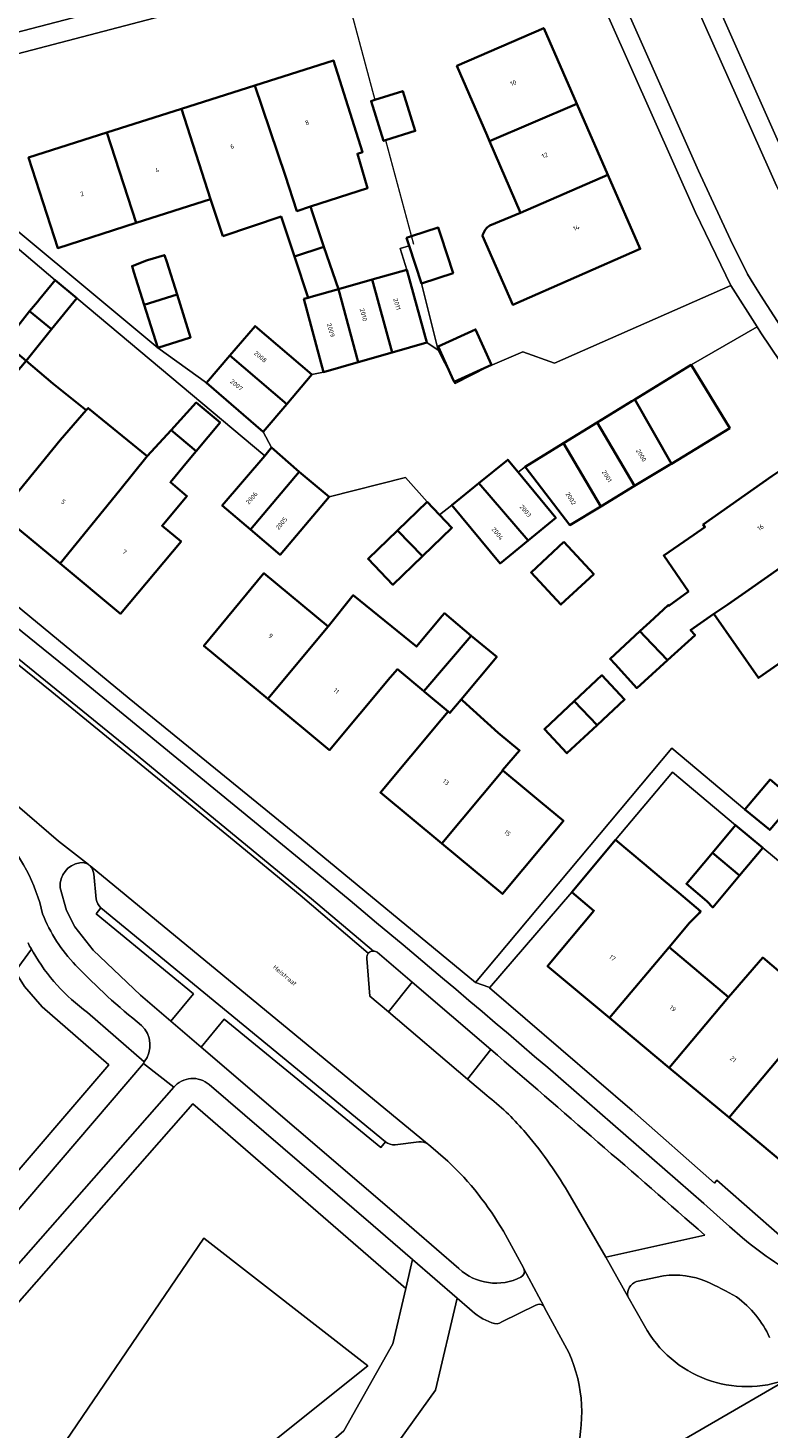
# Model space of a CAD drawing. Header units: metres. Extents: x 197700 to 204338, y 317132 to 325229.
# Tile 976 of 1056: x 199142 to 199200, y 320847 to 320957. Entities that reach past the tile are written whole.
import ezdxf
from ezdxf.enums import TextEntityAlignment as Align

# ---------------------------------------------------------------- set-up
doc = ezdxf.new("R2010")
doc.units = ezdxf.units.M
for name, color, linetype, lineweight in [('B-WE-GR-BEPLANTING_CULTUUR_BODEMBEDEKKER-GV', 90, 'Continuous', 18), ('B-WE-GR-GROENVOORZIENING-GV', 80, 'Continuous', 18), ('B-WE-IE-TERREINAFSCHEIDING_KUNSTMATIG_HEKWERK-G', 20, 'IE-TERREINAFSCHEIDING-KUNSTMATIG', 18), ('B-WE-OG-BEBOUWING-GV', 7, 'Continuous', 35), ('B-WE-OG-BEBOUWING-T18', 10, 'Continuous', 18), ('B-WE-OG-TERREIN_CULTUURSCHEIDING-GV', 7, 'Continuous', 18), ('B-WE-OG-TERREIN_ERF-GV', 7, 'Continuous', 18), ('B-WE-OG-TOPOGRAFIE-T18', 10, 'Continuous', 18), ('B-WE-VH-VERHARDING_ASFALT-GV', 252, 'Continuous', 18), ('B-WE-VH-VERHARDING_BETONSTRAATSTEEN-GV', 252, 'Continuous', 18), ('B-WE-VH-VERHARDING_TEGEL-GV', 252, 'Continuous', 18)]:
    doc.layers.add(name, color=color, linetype=linetype, lineweight=lineweight)
doc.styles.add('NLCS-ISO-M200-T18', font='NLCS-ISO.ttf', dxfattribs={"height": 0.36})
doc.linetypes.add('IE-TERREINAFSCHEIDING-KUNSTMATIG', pattern='A,4,[82,NLCS.SHX,S=0.75,R=90,X=0,Y=0],4,-2', length=10)

msp = doc.modelspace()

# ---------------------------------------------------------------- linework, layer by layer
at = {"layer": 'B-WE-GR-BEPLANTING_CULTUUR_BODEMBEDEKKER-GV'}
for points in [[(199146.32, 320891.685, 0.3950453), (199144.778, 320889.719)], [(199147, 320891.536, 0.1902401), (199146.32, 320891.685)], [(199147.415, 320890.826, 0.1848136), (199147.127, 320891.434)], [(199147.972, 320888.143, -0.1561012), (199147.596, 320888.821)], [(199146.926, 320879.92, -0.1032778), (199142.656, 320884.652)], [(199168.993, 320884.58, 0.2266683), (199168.887, 320884.173)], [(199169.413, 320884.739, 0.1939116), (199168.993, 320884.58)], [(199169.699, 320884.658, 0.1252905), (199169.413, 320884.739)], [(199195.425, 320862.423, 0.002008), (199178.62, 320877.011)], [(199178.298, 320873.388, -0.0508067), (199181.203, 320870.646)], [(199181.203, 320870.646, -0.0457764), (199184.666, 320865.814)], [(199171.09, 320869.516, -0.1493952), (199170.339, 320869.746)], [(199173.641, 320869.596, 0.1443553), (199172.97, 320869.76)], [(199179.604, 320862.723, 0.0738786), (199175.246, 320868.224)], [(199176.111, 320859.797, 0.3185315), (199180.984, 320859.133)], [(199180.984, 320859.133, 0.3859412), (199181.22, 320859.784)]]:
    msp.add_lwpolyline(points, format="xyb", dxfattribs=at)
for points in [[(199147.127, 320891.434), (199147.065, 320891.485), (199147, 320891.536)], [(199147.596, 320888.821), (199147.415, 320890.826)], [(199144.778, 320889.719), (199145.278, 320887.946), (199145.938, 320886.644), (199147.371, 320884.813), (199151.092, 320881.285), (199153.483, 320879.235), (199155.269, 320881.387), (199147.611, 320887.667), (199147.972, 320888.143)], [(199142.656, 320884.652), (199142.517, 320884.896), (199141.256, 320883.143), (199141.989, 320881.973), (199143.356, 320880.371), (199148.603, 320875.816), (199120.843, 320843.441), (199117.654, 320840.394), (199114.205, 320837.643), (199110.525, 320835.211), (199106.954, 320833.239), (199103.468, 320831.716), (199099.861, 320830.51), (199096.16, 320829.631), (199092.395, 320829.087), (199088.597, 320828.881), (199067.739, 320828.835), (199045.844, 320829.6), (199036.326, 320830.676), (199011.113, 320836.611), (199006.101, 320838.301), (199001, 320840.522), (199000.021, 320841.108)], [(199168.887, 320884.173), (199169.101, 320881.206), (199170.566, 320879.96), (199172.445, 320882.311), (199169.699, 320884.658)], [(199125.259, 320845.45), (199151.326, 320875.923), (199151.386, 320876.047), (199146.926, 320879.92)], [(199170.339, 320869.746), (199169.971, 320869.301), (199157.675, 320879.384), (199155.852, 320877.204), (199170.833, 320864.361), (199176.111, 320859.797)], [(199178.62, 320877.011), (199176.776, 320874.682)], [(199176.776, 320874.682), (199178.298, 320873.388)], [(199172.97, 320869.76), (199171.09, 320869.516)], [(199175.246, 320868.224), (199173.716, 320869.534), (199173.641, 320869.596)], [(199184.666, 320865.814), (199187.647, 320860.689), (199195.425, 320862.423)], [(199181.22, 320859.784), (199181.187, 320859.846), (199179.604, 320862.723)]]:
    msp.add_lwpolyline(points, dxfattribs=at)
at = {"layer": 'B-WE-GR-GROENVOORZIENING-GV'}
for points in [[(199117.922, 320850.712), (199141.256, 320883.143), (199142.517, 320884.896)], [(199045.458, 320823.322), (199067.75, 320822.615), (199087.638, 320822.536), (199091.1, 320822.664), (199095.691, 320823.195), (199100.216, 320824.134), (199104.64, 320825.473), (199108.925, 320827.203), (199113.82, 320829.761), (199118.352, 320832.827), (199122.592, 320836.286), (199128.737, 320842.626), (199155.199, 320872.735), (199171.932, 320858.237), (199172.46, 320860.515), (199169.378, 320863.186), (199156.496, 320874.258)], [(199153.699, 320874.045), (199127.208, 320843.916)], [(199088.819, 320779.422), (199105.254, 320793.097), (199111.171, 320798.021), (199131.591, 320815.089), (199145.218, 320826.935), (199158.689, 320839.79), (199167.063, 320847.047), (199170.926, 320853.891), (199171.932, 320858.237), (199155.199, 320872.735), (199128.737, 320842.626), (199122.592, 320836.286), (199118.352, 320832.827), (199113.82, 320829.761), (199108.925, 320827.203), (199104.64, 320825.473), (199100.216, 320824.134), (199095.691, 320823.195), (199091.1, 320822.664), (199087.638, 320822.536), (199067.75, 320822.615), (199045.458, 320823.322)], [(199176.949, 320856.625), (199175.972, 320857.471), (199174.259, 320850.241), (199170.197, 320844.558), (199159.276, 320834.083), (199168.6, 320839.794), (199169.6, 320839.79), (199169.526, 320838.943), (199150.432, 320823.683), (199134.314, 320809.286), (199108.15, 320786.784), (199102.603, 320782.163), (199101.863, 320779.389), (199099.167, 320779.3), (199096.813, 320779.223), (199094.762, 320777.514), (199085.225, 320769.58), (199074.783, 320761.415), (199072.093, 320759.955), (199066.874, 320757.58), (199055.301, 320754.378), (199052.907, 320753.799), (199056.166, 320747.272), (199056.624, 320746.355)], [(199182.143, 320856.917), (199179.492, 320855.602)], [(199184.751, 320853.207), (199182.849, 320856.711), (199182.785, 320856.832)]]:
    msp.add_lwpolyline(points, dxfattribs=at)
for points in [[(199142.517, 320884.896, -0.0088681), (199142.253, 320885.387)], [(199156.496, 320874.258, 0.4143926), (199153.699, 320874.045)], [(199182.785, 320856.832, 0.3493183), (199182.143, 320856.917)], [(199178.71, 320855.532, -0.1083787), (199176.949, 320856.625)], [(199179.492, 320855.602, -0.2629307), (199178.71, 320855.532)], [(199180.217, 320838.467, 0.3743683), (199184.751, 320853.207)]]:
    msp.add_lwpolyline(points, format="xyb", dxfattribs=at)
for points in [[(199142.644, 320842.442), (199148.933, 320836.149), (199168.944, 320852.166), (199156.08, 320862.177)], [(199142.644, 320842.442), (199156.08, 320862.177), (199168.944, 320852.166), (199148.933, 320836.149)], [(199102.603, 320782.163), (199108.15, 320786.784), (199134.314, 320809.286), (199150.432, 320823.683), (199169.526, 320838.943), (199169.6, 320839.79), (199168.6, 320839.794), (199159.276, 320834.083), (199170.197, 320844.558), (199174.259, 320850.241), (199175.972, 320857.471), (199172.46, 320860.515), (199171.932, 320858.237), (199170.926, 320853.891), (199167.063, 320847.047), (199158.689, 320839.79), (199145.218, 320826.935), (199131.591, 320815.089), (199111.171, 320798.021), (199105.254, 320793.097), (199103.25, 320784.588), (199103.14, 320784.177)]]:
    msp.add_lwpolyline(points, close=True, dxfattribs=at)
at = {"layer": 'B-WE-IE-TERREINAFSCHEIDING_KUNSTMATIG_HEKWERK-G'}
for points in [[(199166.742, 320961.9), (199169.5, 320951.631)], [(199170.35, 320948.463), (199172.547, 320940.283)]]:
    msp.add_lwpolyline(points, dxfattribs=at)
at = {"layer": 'B-WE-OG-BEBOUWING-GV'}
for points in [[(199185.373, 320951.335), (199182.779, 320957.269), (199175.948, 320954.306), (199178.323, 320948.83), (199178.51, 320948.4)], [(199162.463, 320945.721), (199163.387, 320942.892), (199164.441, 320943.249), (199168.936, 320944.705), (199168.134, 320947.405), (199168.54, 320947.534), (199166.259, 320954.721), (199160.077, 320952.759)], [(199157.565, 320940.931), (199162.133, 320942.467), (199163.192, 320939.318), (199165.509, 320940.097), (199164.61, 320942.75), (199164.441, 320943.249), (199163.387, 320942.892), (199162.463, 320945.721), (199160.077, 320952.759), (199154.316, 320950.93), (199156.59, 320943.83)], [(199170.35, 320948.463), (199172.678, 320949.192), (199171.699, 320952.32), (199169.5, 320951.631), (199169.214, 320951.542), (199170.193, 320948.413)], [(199150.739, 320941.96), (199156.59, 320943.83), (199154.316, 320950.93), (199148.438, 320949.064)], [(199178.51, 320948.4), (199180.96, 320942.75), (199187.816, 320945.747), (199185.373, 320951.335)], [(199150.739, 320941.96), (199148.438, 320949.064), (199142.297, 320947.115), (199144.587, 320939.984)], [(199178.541, 320941.753), (199178.449, 320941.69), (199178.363, 320941.62), (199178.283, 320941.542), (199178.21, 320941.458), (199178.145, 320941.367), (199178.088, 320941.272), (199178.04, 320941.171), (199178, 320941.067), (199177.97, 320940.96), (199180.341, 320935.538), (199190.363, 320939.92), (199187.816, 320945.747), (199180.96, 320942.75)], [(199172.199, 320940.17), (199173.16, 320937.211), (199175.651, 320938.02), (199174.69, 320940.979), (199174.488, 320941.601), (199172.377, 320940.915), (199171.997, 320940.792)], [(199163.192, 320939.318), (199164.277, 320936.089), (199164.5, 320936.15), (199166.64, 320936.76), (199165.509, 320940.097)], [(199153.15, 320938.91), (199152.973, 320939.435), (199151.646, 320939.025), (199151.569, 320939.001), (199150.431, 320938.578), (199150.57, 320938.09), (199151.383, 320935.521), (199153.961, 320936.349)], [(199142.38, 320935.02), (199144.09, 320933.61), (199146.09, 320936.04), (199144.39, 320937.47), (199143.177, 320935.992), (199142.987, 320935.761)], [(199166.64, 320936.76), (199168.2, 320931.02), (199170.86, 320931.78), (199169.29, 320937.51)], [(199169.29, 320937.51), (199170.86, 320931.78), (199173.58, 320932.56), (199172.01, 320938.28)], [(199153.961, 320936.349), (199151.383, 320935.521), (199152.45, 320932.15), (199155.03, 320932.97)], [(199163.92, 320935.99), (199165.48, 320930.24), (199168.2, 320931.02), (199166.64, 320936.76), (199164.5, 320936.15), (199164.277, 320936.089)], [(199142.38, 320935.02), (199140.43, 320932.54), (199142.113, 320931.116), (199144.09, 320933.61)], [(199158.123, 320931.541), (199162.6, 320927.709), (199164.563, 320930.051), (199160.092, 320933.856)], [(199175.75, 320929.485), (199178.675, 320930.813), (199177.415, 320933.59), (199174.471, 320932.254), (199175.553, 320929.871), (199175.732, 320929.477)], [(199144.792, 320924.893), (199146.836, 320927.241), (199144.2, 320929.35), (199142.113, 320931.116), (199140.15, 320928.79), (199135.344, 320923.02), (199140.051, 320919.111)], [(199158.123, 320931.541), (199156.27, 320929.39), (199160.74, 320925.54), (199162.6, 320927.709)], [(199189.946, 320928.101), (199192.803, 320923.037), (199197.395, 320925.838), (199194.349, 320930.804)], [(199149.47, 320920.96), (199151.608, 320923.633), (199146.987, 320927.415), (199146.836, 320927.241), (199144.792, 320924.893), (199140.051, 320919.111), (199144.774, 320915.189)], [(199155.465, 320924.019), (199157.35, 320926.28), (199155.47, 320927.85), (199153.492, 320925.69)], [(199189.7, 320927.95), (199186.982, 320926.281), (199189.918, 320921.293), (199192.66, 320922.95), (199192.803, 320923.037), (199189.946, 320928.101)], [(199184.321, 320924.648), (199187.262, 320919.69), (199189.918, 320921.293), (199186.982, 320926.281)], [(199155.465, 320924.019), (199153.492, 320925.69), (199151.608, 320923.633), (199149.47, 320920.96), (199144.774, 320915.189), (199149.517, 320911.251), (199154.279, 320916.919), (199152.79, 320918.17), (199154.74, 320920.5), (199153.44, 320921.59), (199154.787, 320923.206)], [(199159.73, 320917.87), (199163.55, 320922.41), (199161.392, 320924.305), (199160.85, 320923.667), (199157.521, 320919.746)], [(199184.321, 320924.648), (199181.31, 320922.8), (199184.83, 320918.22), (199187.262, 320919.69)], [(199177.684, 320921.512), (199181.544, 320917.007), (199183.72, 320918.78), (199180.756, 320922.38), (199179.95, 320923.36)], [(199163.55, 320922.41), (199159.73, 320917.87), (199162.06, 320915.89), (199165.91, 320920.44)], [(199194.583, 320917.465), (199192.2, 320915.83), (199194.147, 320912.989), (199192.612, 320911.866), (199192.555, 320911.934), (199191.105, 320910.596), (199190.334, 320909.882), (199190.755, 320909.428), (199192.496, 320907.596), (199194.669, 320909.57), (199194.312, 320909.963), (199196.131, 320911.248), (199197.23, 320911.97), (199198.89, 320913.14), (199205.043, 320917.45), (199201.476, 320922.592), (199200.709, 320922.058), (199195.306, 320918.258), (199195.447, 320918.058)], [(199177.684, 320921.512), (199175.56, 320919.78), (199179.34, 320915.21), (199181.544, 320917.007)], [(199171.288, 320917.797), (199173.248, 320915.77), (199175.564, 320918.011), (199174.584, 320919.025), (199173.604, 320920.038)], [(199173.248, 320915.77), (199171.288, 320917.797), (199168.971, 320915.555), (199170.931, 320913.529)], [(199184.367, 320916.896), (199181.78, 320914.493), (199184.123, 320911.97), (199186.711, 320914.373)], [(199196.131, 320911.248), (199199.658, 320906.21), (199202.399, 320908.129), (199208.531, 320912.424), (199205.043, 320917.45), (199198.89, 320913.14), (199197.23, 320911.97)], [(199161.085, 320904.567), (199165.841, 320910.261), (199160.785, 320914.436), (199156.073, 320908.73)], [(199173.366, 320905.157), (199177.086, 320909.524), (199174.97, 320911.292), (199174.794, 320911.082), (199172.785, 320908.677), (199167.805, 320912.701), (199165.841, 320910.261), (199161.085, 320904.567), (199165.937, 320900.536), (199170.71, 320906.24), (199171.292, 320906.89)], [(199192.496, 320907.596), (199190.755, 320909.428), (199190.334, 320909.882), (199187.984, 320907.702), (199188.391, 320907.28), (199190.09, 320905.409)], [(199177.086, 320909.524), (199173.366, 320905.157), (199173.41, 320905.12), (199175.27, 320903.567), (199175.4, 320903.458), (199176.288, 320904.521), (199179.078, 320907.86)], [(199185.18, 320904.389), (199186.974, 320902.501), (199189.126, 320904.51), (199187.35, 320906.414)], [(199179.556, 320898.927), (199179.526, 320898.952), (199180.872, 320900.501), (199179.19, 320901.9), (199176.405, 320904.423), (199176.288, 320904.521), (199175.4, 320903.458), (199175.27, 320903.567), (199174.73, 320902.92), (199169.941, 320897.211), (199174.768, 320893.201)], [(199186.974, 320902.501), (199185.18, 320904.389), (199184.254, 320903.525), (199182.824, 320902.19), (199184.6, 320900.286)], [(199181.422, 320897.392), (199179.556, 320898.927), (199174.768, 320893.201), (199179.545, 320889.233), (199184.326, 320894.988), (199182.53, 320896.48), (199181.896, 320897.001)], [(199198.59, 320895.88), (199200.54, 320894.26), (199202.5, 320896.585), (199200.555, 320898.225)], [(199196.027, 320892.477), (199198.16, 320890.681), (199199.99, 320892.86), (199197.85, 320894.65)], [(199192.18, 320890.32), (199190.66, 320891.6), (199188.42, 320893.48), (199184.98, 320889.37), (199186.723, 320887.912), (199183.074, 320883.549), (199187.946, 320879.487), (199192.62, 320885.06), (199194.23, 320886.97), (199195.015, 320887.763), (199195.097, 320887.892), (199193.38, 320889.32)], [(199196.027, 320892.477), (199193.984, 320890.04), (199195.6, 320888.68), (199196.06, 320888.18), (199198.16, 320890.681)], [(199197.3, 320881.13), (199192.62, 320885.06), (199187.946, 320879.487), (199192.633, 320875.579)], [(199201.99, 320877.19), (199204.611, 320880.308), (199199.984, 320884.234), (199197.3, 320881.13), (199192.633, 320875.579), (199197.339, 320871.656)], [(199206.769, 320873.176), (199201.99, 320877.19), (199197.339, 320871.656), (199202.013, 320867.759), (199203.829, 320869.832), (199208.637, 320865.892), (199212.712, 320870.779), (199214.679, 320873.117), (199210.02, 320877.038)]]:
    msp.add_lwpolyline(points, close=True, dxfattribs=at)
at = {"layer": 'B-WE-OG-TERREIN_CULTUURSCHEIDING-GV'}
msp.add_lwpolyline([(199045.844, 320829.6), (199067.739, 320828.835), (199088.597, 320828.881), (199092.395, 320829.087), (199096.16, 320829.631), (199099.861, 320830.51), (199103.468, 320831.716), (199106.954, 320833.239), (199110.525, 320835.211), (199114.205, 320837.643), (199117.654, 320840.394), (199120.843, 320843.441), (199148.603, 320875.816), (199143.356, 320880.371), (199141.989, 320881.973), (199141.256, 320883.143), (199117.922, 320850.712), (199081.741, 320850.44), (199009.062, 320850.24)], dxfattribs=at)
at = {"layer": 'B-WE-OG-TERREIN_ERF-GV'}
for points in [[(199193.755, 320965.149), (199193.771, 320965.115), (199193.788, 320965.082), (199201.223, 320948.318)], [(199166.742, 320961.9), (199134.086, 320953.331)], [(199136.43, 320945.482), (199152.45, 320932.15), (199156.27, 320929.39), (199158.123, 320931.541), (199160.092, 320933.856), (199164.563, 320930.051), (199165.48, 320930.24), (199163.92, 320935.99), (199164.277, 320936.089), (199163.192, 320939.318), (199162.133, 320942.467), (199157.565, 320940.931), (199156.59, 320943.83), (199150.739, 320941.96), (199144.587, 320939.984), (199142.297, 320947.115), (199148.438, 320949.064), (199154.316, 320950.93), (199160.077, 320952.759), (199166.259, 320954.721), (199168.54, 320947.534), (199168.134, 320947.405), (199168.936, 320944.705), (199164.441, 320943.249), (199164.61, 320942.75), (199165.509, 320940.097), (199166.64, 320936.76), (199169.29, 320937.51), (199172.01, 320938.28), (199171.49, 320939.952), (199172.199, 320940.17), (199171.997, 320940.792), (199172.377, 320940.915), (199174.488, 320941.601), (199174.69, 320940.979), (199175.651, 320938.02), (199173.16, 320937.211), (199174.484, 320931.968), (199175.553, 320929.871), (199174.471, 320932.254), (199177.415, 320933.59), (199178.675, 320930.813), (199175.75, 320929.485), (199175.824, 320929.339), (199178.382, 320930.643), (199181.124, 320931.84), (199183.626, 320930.953), (199197.479, 320937.053), (199194.693, 320942.783), (199186.294, 320961.705)], [(199140.43, 320932.54), (199142.38, 320935.02), (199142.987, 320935.761), (199143.177, 320935.992), (199144.39, 320937.47), (199135.41, 320945.09)], [(199202.825, 320928.89), (199199.824, 320933.329), (199199.536, 320933.786), (199194.349, 320930.804), (199197.395, 320925.838), (199192.803, 320923.037), (199192.66, 320922.95), (199189.918, 320921.293), (199187.262, 320919.69), (199184.83, 320918.22), (199181.31, 320922.8), (199180.756, 320922.38), (199183.72, 320918.78), (199181.544, 320917.007), (199179.34, 320915.21), (199175.56, 320919.78), (199174.584, 320919.025), (199175.564, 320918.011), (199173.248, 320915.77), (199170.931, 320913.529), (199168.971, 320915.555), (199171.288, 320917.797), (199173.604, 320920.038), (199171.91, 320921.955), (199165.91, 320920.44), (199162.06, 320915.89), (199159.73, 320917.87), (199157.521, 320919.746), (199160.85, 320923.667), (199146.09, 320936.04), (199144.09, 320933.61), (199142.113, 320931.116), (199144.2, 320929.35), (199146.836, 320927.241), (199146.987, 320927.415), (199151.608, 320923.633), (199153.492, 320925.69), (199155.47, 320927.85), (199157.35, 320926.28), (199155.465, 320924.019), (199154.787, 320923.206), (199153.44, 320921.59), (199154.74, 320920.5), (199152.79, 320918.17), (199154.279, 320916.919), (199149.517, 320911.251), (199144.774, 320915.189), (199140.051, 320919.111)], [(199202.399, 320908.129), (199199.658, 320906.21), (199196.131, 320911.248), (199194.312, 320909.963), (199194.669, 320909.57), (199192.496, 320907.596), (199190.09, 320905.409), (199188.391, 320907.28), (199187.984, 320907.702), (199190.334, 320909.882), (199191.105, 320910.596), (199192.555, 320911.934), (199192.612, 320911.866), (199194.147, 320912.989), (199192.2, 320915.83), (199194.583, 320917.465), (199195.447, 320918.058), (199195.306, 320918.258), (199200.709, 320922.058)], [(199133.355, 320918.478), (199150.205, 320904.597), (199163.767, 320893.534), (199177.405, 320882.285), (199192.837, 320900.701), (199198.59, 320895.88), (199200.555, 320898.225)], [(199208.86, 320885.507), (199199.99, 320892.86), (199198.16, 320890.681), (199196.06, 320888.18), (199195.6, 320888.68), (199193.984, 320890.04), (199196.027, 320892.477), (199197.85, 320894.65), (199192.891, 320898.81), (199188.42, 320893.48), (199190.66, 320891.6), (199192.18, 320890.32), (199193.38, 320889.32), (199195.097, 320887.892), (199195.015, 320887.763), (199194.23, 320886.97), (199192.62, 320885.06), (199197.3, 320881.13), (199199.984, 320884.234), (199204.611, 320880.308)]]:
    msp.add_lwpolyline(points, dxfattribs=at)
for points in [[(199180.96, 320942.75), (199178.51, 320948.4), (199178.323, 320948.83), (199175.948, 320954.306), (199182.779, 320957.269), (199185.373, 320951.335), (199187.816, 320945.747), (199190.363, 320939.92), (199180.341, 320935.538), (199177.97, 320940.96), (199178, 320941.067), (199178.04, 320941.171), (199178.088, 320941.272), (199178.145, 320941.367), (199178.21, 320941.458), (199178.283, 320941.542), (199178.363, 320941.62), (199178.449, 320941.69), (199178.541, 320941.753)], [(199169.5, 320951.631), (199171.699, 320952.32), (199172.678, 320949.192), (199170.35, 320948.463), (199170.193, 320948.413), (199169.214, 320951.542)], [(199152.45, 320932.15), (199151.383, 320935.521), (199150.57, 320938.09), (199150.431, 320938.578), (199151.569, 320939.001), (199151.646, 320939.025), (199152.973, 320939.435), (199153.15, 320938.91), (199153.961, 320936.349), (199155.03, 320932.97)], [(199184.367, 320916.896), (199186.711, 320914.373), (199184.123, 320911.97), (199181.78, 320914.493)], [(199174.794, 320911.082), (199174.97, 320911.292), (199177.086, 320909.524), (199179.078, 320907.86), (199176.288, 320904.521), (199176.405, 320904.423), (199179.19, 320901.9), (199180.872, 320900.501), (199179.526, 320898.952), (199179.556, 320898.927), (199181.422, 320897.392), (199181.896, 320897.001), (199182.53, 320896.48), (199184.326, 320894.988), (199179.545, 320889.233), (199174.768, 320893.201), (199169.941, 320897.211), (199174.73, 320902.92), (199175.27, 320903.567), (199173.41, 320905.12), (199173.366, 320905.157), (199171.292, 320906.89), (199170.71, 320906.24), (199165.937, 320900.536), (199161.085, 320904.567), (199156.073, 320908.73), (199160.785, 320914.436), (199165.841, 320910.261), (199167.805, 320912.701), (199172.785, 320908.677)], [(199185.18, 320904.389), (199187.35, 320906.414), (199189.126, 320904.51), (199186.974, 320902.501), (199184.6, 320900.286), (199182.824, 320902.19), (199184.254, 320903.525)], [(199202.819, 320861.075), (199204.471, 320860.56), (199204.7, 320860.637), (199208.637, 320865.892), (199203.829, 320869.832), (199202.013, 320867.759), (199197.339, 320871.656), (199192.633, 320875.579), (199187.946, 320879.487), (199183.074, 320883.549), (199186.723, 320887.912), (199184.98, 320889.37), (199178.517, 320881.851), (199189.729, 320872.214), (199196.185, 320866.52), (199196.389, 320866.746)]]:
    msp.add_lwpolyline(points, close=True, dxfattribs=at)
at = {"layer": 'B-WE-VH-VERHARDING_ASFALT-GV'}
for points in [[(199177.882, 320971.728), (199130.229, 320959.296), (199107.188, 320953.275), (199109.149, 320948.572), (199109.685, 320948.742), (199114.585, 320950.021), (199130.151, 320954.017), (199179.622, 320966.897)], [(199200.43, 320946.301), (199192.352, 320964.453), (199192.336, 320964.493), (199187.713, 320962.36), (199194.943, 320946.07), (199197.452, 320940.64), (199198.785, 320937.944)], [(199168.993, 320884.58), (199163.625, 320889.144), (199158.153, 320893.638), (199144.132, 320905.112), (199131.032, 320915.68), (199125.925, 320909.527), (199128.195, 320907.568), (199141.435, 320896.162), (199144.662, 320893.386), (199147, 320891.536), (199147.065, 320891.485), (199147.127, 320891.434), (199173.641, 320869.596), (199173.716, 320869.534), (199175.246, 320868.224)], [(199178.298, 320873.388), (199176.776, 320874.682), (199170.566, 320879.96), (199169.101, 320881.206), (199168.887, 320884.173)], [(199127.208, 320843.916), (199153.699, 320874.045), (199151.326, 320875.923), (199125.259, 320845.45)], [(199190.688, 320855.3), (199189.388, 320857.604), (199187.647, 320860.689), (199184.666, 320865.814)], [(199179.604, 320862.723), (199181.187, 320859.846), (199181.22, 320859.784), (199182.785, 320856.832), (199182.849, 320856.711), (199184.751, 320853.207)], [(199208.307, 320854.116), (199204.227, 320852.183), (199202.006, 320851.126), (199189.916, 320844.102), (199192.442, 320839.753)], [(199189.916, 320844.102), (199202.006, 320851.126)]]:
    msp.add_lwpolyline(points, dxfattribs=at)
for points in [[(199208.761, 320931.904, -0.0553529), (199200.43, 320946.301)], [(199198.785, 320937.944, 0.0428986), (199217.163, 320912.991)], [(199168.887, 320884.173, -0.2266683), (199168.993, 320884.58)], [(199181.203, 320870.646, 0.0508067), (199178.298, 320873.388)], [(199184.666, 320865.814, 0.0457764), (199181.203, 320870.646)], [(199175.246, 320868.224, -0.0738786), (199179.604, 320862.723)], [(199202.006, 320851.126, -0.3753132), (199190.688, 320855.3)], [(199184.751, 320853.207, -0.3743683), (199180.217, 320838.467)]]:
    msp.add_lwpolyline(points, format="xyb", dxfattribs=at)
msp.add_lwpolyline([(199184.321, 320924.648), (199186.982, 320926.281), (199189.7, 320927.95), (199189.946, 320928.101), (199194.349, 320930.804), (199199.536, 320933.786), (199197.479, 320937.053), (199183.626, 320930.953), (199181.124, 320931.84), (199178.382, 320930.643), (199175.824, 320929.339), (199175.75, 320929.485), (199175.732, 320929.477), (199175.553, 320929.871), (199174.484, 320931.968), (199173.58, 320932.56), (199170.86, 320931.78), (199168.2, 320931.02), (199165.48, 320930.24), (199164.563, 320930.051), (199162.6, 320927.709), (199160.74, 320925.54), (199161.392, 320924.305), (199163.55, 320922.41), (199165.91, 320920.44), (199171.91, 320921.955), (199173.604, 320920.038), (199174.584, 320919.025), (199175.56, 320919.78), (199177.684, 320921.512), (199179.95, 320923.36), (199180.756, 320922.38), (199181.31, 320922.8)], close=True, dxfattribs=at)
at = {"layer": 'B-WE-VH-VERHARDING_BETONSTRAATSTEEN-GV'}
for points in [[(199104.282, 320940.633), (199116.71, 320931.119), (199117.93, 320929.737), (199124.818, 320920.693), (199131.032, 320915.68), (199144.132, 320905.112), (199158.153, 320893.638), (199163.625, 320889.144)], [(199169.413, 320884.739), (199164.539, 320888.844), (199150.625, 320900.296), (199131.281, 320915.979), (199124.981, 320921.087), (199118.194, 320929.955), (199116.944, 320931.36), (199116.458, 320931.764), (199116.441, 320931.937), (199104.835, 320941.357)], [(199173.641, 320869.596), (199147.127, 320891.434)], [(199147.415, 320890.826), (199147.596, 320888.821)], [(199163.625, 320889.144), (199168.993, 320884.58)], [(199147.972, 320888.143), (199147.973, 320888.142), (199170.339, 320869.746)], [(199171.09, 320869.516), (199172.97, 320869.76)], [(199192.196, 320859.226), (199190.075, 320858.786)], [(199189.388, 320857.604), (199190.688, 320855.3)]]:
    msp.add_lwpolyline(points, dxfattribs=at)
for points in [[(199147.127, 320891.434, -0.1848136), (199147.415, 320890.826)], [(199147.596, 320888.821, 0.1561012), (199147.972, 320888.143)], [(199168.993, 320884.58, -0.1939116), (199169.413, 320884.739)], [(199170.339, 320869.746, 0.1493952), (199171.09, 320869.516)], [(199172.97, 320869.76, -0.1443553), (199173.641, 320869.596)], [(199195.556, 320858.78, 0.1334318), (199192.196, 320859.226)], [(199190.075, 320858.786, 0.3875096), (199189.388, 320857.604)], [(199197.93, 320857.565, 0.0224747), (199195.556, 320858.78)], [(199200.524, 320854.378, 0.1286086), (199197.93, 320857.565)], [(199190.688, 320855.3, 0.3753132), (199202.006, 320851.126)]]:
    msp.add_lwpolyline(points, format="xyb", dxfattribs=at)
msp.add_lwpolyline([(199170.566, 320879.96), (199176.776, 320874.682), (199178.62, 320877.011), (199175.535, 320879.663), (199172.445, 320882.311)], close=True, dxfattribs=at)
at = {"layer": 'B-WE-VH-VERHARDING_TEGEL-GV'}
for points in [[(199179.622, 320966.897), (199130.151, 320954.017)], [(199201.223, 320948.318), (199193.788, 320965.082), (199193.771, 320965.115), (199193.755, 320965.149), (199192.336, 320964.493), (199192.352, 320964.453), (199200.43, 320946.301)], [(199129.851, 320953.536), (199130.163, 320952.301), (199133.153, 320953.086), (199134.086, 320953.331), (199166.742, 320961.9)], [(199198.785, 320937.944), (199197.452, 320940.64), (199194.943, 320946.07), (199187.713, 320962.36), (199186.294, 320961.705), (199194.693, 320942.783), (199197.479, 320937.053), (199199.536, 320933.786), (199199.824, 320933.329), (199202.825, 320928.89), (199203.725, 320927.606)], [(199178.451, 320881.908), (199177.405, 320882.285), (199163.767, 320893.534), (199150.205, 320904.597), (199133.355, 320918.478), (199132.435, 320917.369), (199145.213, 320907.042), (199160.059, 320894.895), (199165.47, 320890.444)], [(199165.47, 320890.444), (199160.059, 320894.895), (199145.213, 320907.042), (199132.435, 320917.369), (199131.281, 320915.979), (199150.625, 320900.296), (199164.539, 320888.844), (199169.413, 320884.739)], [(199200.54, 320894.26), (199198.59, 320895.88), (199192.837, 320900.701), (199177.405, 320882.285), (199178.451, 320881.908), (199178.517, 320881.851), (199184.98, 320889.37), (199188.42, 320893.48), (199192.891, 320898.81), (199197.85, 320894.65), (199199.99, 320892.86), (199208.86, 320885.507)], [(199147, 320891.536), (199144.662, 320893.386), (199141.435, 320896.162)], [(199176.111, 320859.797), (199170.833, 320864.361), (199155.852, 320877.204), (199153.483, 320879.235), (199151.092, 320881.285), (199147.371, 320884.813), (199145.938, 320886.644), (199145.278, 320887.946), (199144.778, 320889.719)], [(199142.517, 320884.896), (199142.656, 320884.652)], [(199169.699, 320884.658), (199172.445, 320882.311), (199175.535, 320879.663), (199178.62, 320877.011)], [(199205.505, 320858.706), (199202.819, 320861.075), (199196.389, 320866.746), (199196.185, 320866.52), (199189.729, 320872.214), (199178.517, 320881.851), (199178.451, 320881.908)], [(199146.926, 320879.92), (199151.386, 320876.047)], [(199151.386, 320876.047), (199151.326, 320875.923), (199153.699, 320874.045)], [(199156.496, 320874.258), (199169.378, 320863.186), (199172.46, 320860.515), (199175.972, 320857.471), (199176.949, 320856.625)], [(199195.425, 320862.423), (199187.647, 320860.689), (199189.388, 320857.604)], [(199182.785, 320856.832), (199181.22, 320859.784)], [(199190.075, 320858.786), (199192.196, 320859.226)], [(199179.492, 320855.602), (199182.143, 320856.917)]]:
    msp.add_lwpolyline(points, dxfattribs=at)
for points in [[(199134.086, 320953.331), (199133.153, 320953.086), (199135.41, 320945.09), (199144.39, 320937.47), (199146.09, 320936.04), (199160.85, 320923.667), (199161.392, 320924.305), (199160.74, 320925.54), (199156.27, 320929.39), (199152.45, 320932.15), (199136.43, 320945.482)], [(199172.01, 320938.28), (199173.58, 320932.56), (199174.484, 320931.968), (199173.16, 320937.211), (199172.199, 320940.17), (199171.49, 320939.952)], [(199155.852, 320877.204), (199157.675, 320879.384), (199169.971, 320869.301), (199170.339, 320869.746), (199147.973, 320888.142), (199147.972, 320888.143), (199147.611, 320887.667), (199155.269, 320881.387), (199153.483, 320879.235)]]:
    msp.add_lwpolyline(points, close=True, dxfattribs=at)
for points in [[(199200.43, 320946.301, 0.0553529), (199208.761, 320931.904)], [(199217.163, 320912.991, -0.0428986), (199198.785, 320937.944)], [(199143.405, 320887.672, 0.1306636), (199140.012, 320894.107)], [(199140.012, 320894.107, -0.1306636), (199143.405, 320887.672)], [(199144.778, 320889.719, -0.3950453), (199146.32, 320891.685)], [(199146.32, 320891.685, -0.1902401), (199147, 320891.536)], [(199198.398, 320862.2, 0.0088358), (199165.47, 320890.444)], [(199165.47, 320890.444, -0.0088358), (199198.398, 320862.2)], [(199145.998, 320883.639, -0.1014173), (199143.405, 320887.672)], [(199143.405, 320887.672, 0.1014173), (199145.998, 320883.639)], [(199142.253, 320885.387, 0.0088681), (199142.517, 320884.896)], [(199142.656, 320884.652, 0.1032778), (199146.926, 320879.92)], [(199169.413, 320884.739, -0.1252905), (199169.699, 320884.658)], [(199151.164, 320878.908, -0.0332359), (199145.998, 320883.639)], [(199145.998, 320883.639, 0.0332359), (199151.164, 320878.908)], [(199151.386, 320876.047, 0.3907792), (199151.164, 320878.908)], [(199151.164, 320878.908, -0.3907792), (199151.386, 320876.047)], [(199178.62, 320877.011, -0.002008), (199195.425, 320862.423)], [(199153.699, 320874.045, -0.4143926), (199156.496, 320874.258)], [(199203.538, 320858.676, -0.0408581), (199198.398, 320862.2)], [(199198.398, 320862.2, 0.0408581), (199203.538, 320858.676)], [(199180.984, 320859.133, -0.3185315), (199176.111, 320859.797)], [(199181.22, 320859.784, -0.3859412), (199180.984, 320859.133)], [(199192.196, 320859.226, -0.1334318), (199195.556, 320858.78)], [(199189.388, 320857.604, -0.3875096), (199190.075, 320858.786)], [(199195.556, 320858.78, -0.0224747), (199197.93, 320857.565)], [(199182.143, 320856.917, -0.3493183), (199182.785, 320856.832)], [(199197.93, 320857.565, -0.1286086), (199200.524, 320854.378)], [(199176.949, 320856.625, 0.1083787), (199178.71, 320855.532)], [(199178.71, 320855.532, 0.2629307), (199179.492, 320855.602)]]:
    msp.add_lwpolyline(points, format="xyb", dxfattribs=at)

# ---------------------------------------------------------------- texts
at = {"layer": 'B-WE-OG-BEBOUWING-T18', "style": 'NLCS-ISO-M200-T18'}
for s, rotation, p in [('10', 23.5, (199180.388, 320952.958)), ('8', 17.5, (199164.177, 320949.848)), ('6', 17.5, (199158.294, 320947.985)), ('12', 23.4, (199182.861, 320947.268)), ('4', 17.5, (199152.396, 320946.118)), ('2', 17.5, (199146.507, 320944.253)), ('14', 23.4, (199185.334, 320941.578)), ('2010', 285.9, (199168.619, 320934.749)), ('2011', 286, (199171.251, 320935.582)), ('2009', 286, (199166.047, 320933.538)), ('2008', 320, (199160.516, 320931.449)), ('2007', 319.4, (199158.634, 320929.228)), ('2000', 301.6, (199190.434, 320923.707)), ('2001', 301.5, (199187.744, 320922.055)), ('2006', 48.7, (199159.832, 320920.352)), ('2002', 301.5, (199184.908, 320920.315)), ('5', 320.7, (199145.032, 320920.047)), ('2003', 309.2, (199181.345, 320919.336)), ('2005', 50.1, (199162.167, 320918.354)), ('2004', 309.2, (199179.15, 320917.546)), ('16', 33.9, (199199.81, 320918.035)), ('7', 320.7, (199149.839, 320916.107)), ('9', 320.2, (199161.316, 320909.515)), ('11', 320.2, (199166.484, 320905.197)), ('13', 320.3, (199175.092, 320898.029)), ('15', 320.3, (199179.922, 320894.02)), ('17', 320, (199188.175, 320884.217)), ('19', 320, (199192.918, 320880.234)), ('21', 320, (199197.66, 320876.252))]:
    msp.add_text(s, height=0.36, rotation=rotation, dxfattribs=at).set_placement(p, align=Align.MIDDLE)
at = {"layer": 'B-WE-OG-TOPOGRAFIE-T18', "style": 'NLCS-ISO-M200-T18'}
msp.add_text('Heistraat', height=0.36, rotation=319.9, dxfattribs=at).set_placement((199162.439, 320882.836), align=Align.MIDDLE)

doc.saveas('drawing.dxf')
